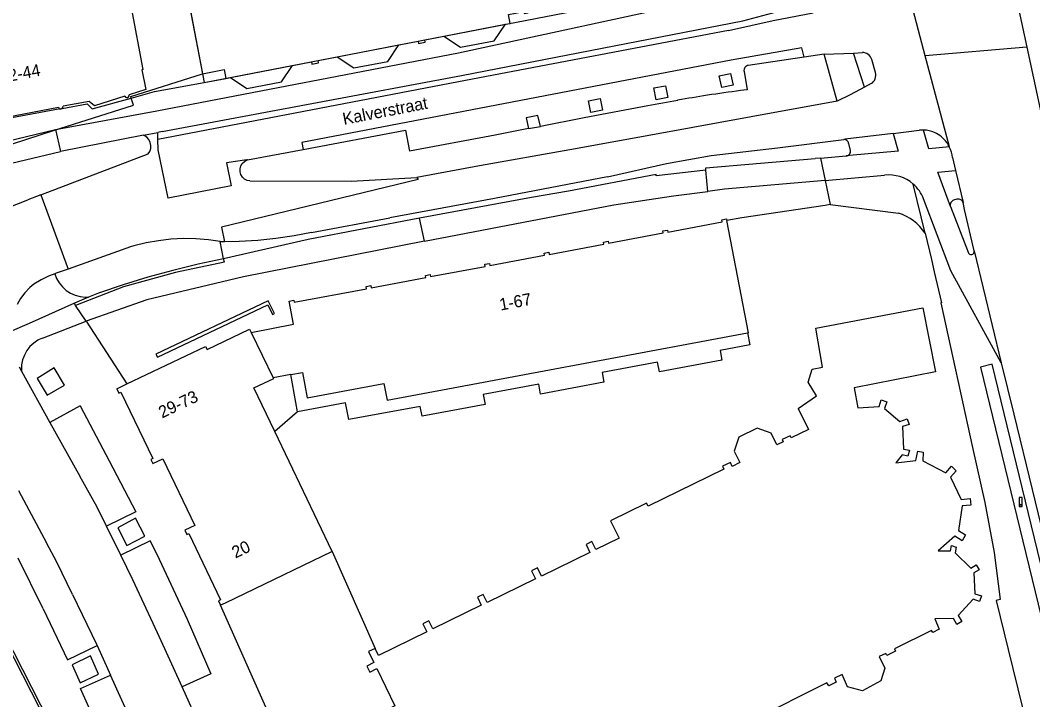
# Model space of a CAD drawing. Extents: x 194485 to 197793, y 468269 to 470822.
# Drawn here: x 194582.3 to 194682.9, y 469363.8 to 469431.3 of the extents above; entities that cross this region are included whole.
import ezdxf

# ---------------------------------------------------------------- set-up
doc = ezdxf.new("R2010")
doc.units = 0
for name, color, linetype in [('BGT begrenzing pand op maaiveld onder overbouw', 7, 'Continuous'), ('BGT grensvlak gebouwinstallatie plus 1', 7, 'Continuous'), ('BGT grensvlak onbegroeid terreindeel', 7, 'Continuous'), ('BGT grensvlak ondersteunend wegdeel', 7, 'Continuous'), ('BGT grensvlak ondersteunend wegdeel LR', 7, 'Continuous'), ('BGT grensvlak pand deel overbouw', 7, 'Continuous'), ('BGT grensvlak pand min 1', 7, 'Continuous'), ('BGT grensvlak pand op maaiveld', 7, 'Continuous'), ('BGT grensvlak pand op maaiveld LR', 7, 'Continuous'), ('BGT grensvlak scheiding', 7, 'Continuous'), ('BGT grensvlak wegdeel', 7, 'Continuous'), ('BGT puntobject paal afsluitpaal', 7, 'Continuous'), ('BGT tekst huisnummerreeks', 7, 'Continuous'), ('BGT tekst openbare ruimte label weg', 7, 'Continuous')]:
    doc.layers.add(name, color=color, linetype=linetype)

msp = doc.modelspace()

# ---------------------------------------------------------------- linework, layer by layer
at = {"layer": 'BGT begrenzing pand op maaiveld onder overbouw'}
for p, q in [((194624.39, 469429.75), (194630.51, 469430.93)), ((194613.78, 469427.7), (194619.9, 469428.88)), ((194603.15, 469425.64), (194609.33, 469426.84))]:
    msp.add_line(p, q, dxfattribs=at)
for points in [[(194598.08, 469438.08), (194599.06, 469432.91), (194600.38, 469426.02)], [(194591.81, 469437.24), (194593.3, 469432.6), (194594.45, 469426.43), (194594.35, 469426.4), (194594.73, 469424.46), (194593.08, 469423.93)], [(194592.65, 469423.8), (194589.64, 469422.82), (194589.12, 469423.27), (194586.52, 469422.78)], [(194579.93, 469421.36), (194579.97, 469421.44), (194579.98, 469421.53), (194586.05, 469422.69)], [(194609.16, 469396.13), (194610.33, 469396.34), (194610.8, 469393.82), (194618.42, 469395.24), (194618.73, 469393.58), (194654.58, 469400.26)], [(194596.56, 469331), (194589.73, 469351.96), (194588.55, 469354.45), (194576.47, 469378.03), (194572.64, 469383.91)]]:
    msp.add_lwpolyline(points, dxfattribs=at)
for centre, radius, start, end in [((194592.86, 469423.86), 0.224, 197.5456, 18.0313), ((194586.28, 469422.74), 0.235, 193.4782, 255.8556), ((194586.28, 469422.75), 0.236, 305.4216, 7.9356), ((194586.28, 469422.75), 0.238, 255.2472, 305.3625)]:
    msp.add_arc(centre, radius, start, end, dxfattribs=at)
at = {"layer": 'BGT grensvlak gebouwinstallatie plus 1'}
msp.add_line((194609.84, 469392.43), (194607.57, 469390.47), dxfattribs=at)
at = {"layer": 'BGT grensvlak onbegroeid terreindeel'}
for points in [[(194651.76, 469425.81), (194652.89, 469426.03), (194653.15, 469424.88), (194652.03, 469424.66), (194651.76, 469425.81)], [(194645.25, 469424.6), (194646.41, 469424.83), (194646.64, 469423.64), (194645.5, 469423.42), (194645.25, 469424.6)], [(194638.76, 469423.34), (194639.93, 469423.56), (194640.15, 469422.4), (194638.99, 469422.16), (194638.76, 469423.34)]]:
    msp.add_lwpolyline(points, dxfattribs=at)
at = {"layer": 'BGT grensvlak ondersteunend wegdeel'}
for p, q in [((194660.22, 469427.67), (194654.63, 469426.85)), ((194632.79, 469420.56), (194633.98, 469420.79)), ((194629.48, 469419.92), (194620.97, 469418.33)), ((194632.79, 469420.56), (194629.48, 469419.92)), ((194602.48, 469407.62), (194602.13, 469409.34))]:
    msp.add_line(p, q, dxfattribs=at)
for points in [[(194654.24, 469426.25), (194654.55, 469424.42), (194653.89, 469424.34)], [(194644.65, 469422.84), (194638.33, 469421.62), (194633.98, 469420.79)], [(194610.38, 469418.5), (194620.57, 469420.42), (194620.97, 469418.33)]]:
    msp.add_lwpolyline(points, dxfattribs=at)
for centre, radius, start, end in [((194654.73, 469426.36), 0.496, 100.8381, 144.651), ((194654.72, 469426.36), 0.491, 144.2107, 193.0588), ((194667.49, 469314.96), 110.22, 98.8213, 100.3798), ((194666.87, 469319.6), 105.54, 97.0651, 98.8742), ((194695.58, 469149.65), 277.89, 99.9355, 100.559)]:
    msp.add_arc(centre, radius, start, end, dxfattribs=at)
at = {"layer": 'BGT grensvlak ondersteunend wegdeel LR'}
msp.add_lwpolyline([(194633.98, 469420.79), (194633.74, 469421.87), (194632.55, 469421.64), (194632.79, 469420.56)], dxfattribs=at)
at = {"layer": 'BGT grensvlak pand deel overbouw'}
for p, q in [((194580.13, 469418.63), (194585.57, 469420.37)), ((194609.84, 469392.43), (194609.16, 469396.13))]:
    msp.add_line(p, q, dxfattribs=at)
for points in [[(194624.39, 469429.75), (194626.03, 469428.64), (194629.4, 469429.29), (194630.51, 469430.93)], [(194613.78, 469427.7), (194615.42, 469426.59), (194618.8, 469427.24), (194619.9, 469428.88)], [(194603.15, 469425.64), (194604.79, 469424.54), (194608.22, 469425.2), (194609.33, 469426.84)], [(194593.29, 469423.6), (194593.25, 469423.76), (194600.38, 469426.02)], [(194585.57, 469420.37), (194593.5, 469422.9), (194593.29, 469423.6)], [(194654.58, 469400.26), (194654.8, 469399.08), (194651.86, 469398.53), (194652.04, 469397.55), (194645.82, 469396.39), (194645.63, 469397.37), (194640.11, 469396.34), (194640.29, 469395.36), (194634, 469394.19), (194633.82, 469395.17), (194628.3, 469394.14), (194628.49, 469393.16), (194622.22, 469391.99), (194622.04, 469392.97), (194614.92, 469391.65), (194614.61, 469393.32), (194609.84, 469392.43)], [(194596.77, 469331.06), (194590.24, 469351.05), (194589.98, 469351.78), (194589.71, 469352.48), (194589.41, 469353.17), (194589.09, 469353.85), (194588.76, 469354.51), (194573.51, 469384.34), (194572.64, 469383.91)]]:
    msp.add_lwpolyline(points, dxfattribs=at)
at = {"layer": 'BGT grensvlak pand min 1'}
msp.add_lwpolyline([(194600.54, 469425.14), (194657.87, 469436.23), (194657.64, 469437.39), (194662.3, 469444.43), (194663.53, 469444.64), (194664.1, 469445.45), (194663.92, 469446.41), (194663.11, 469446.92), (194662.42, 469450.59), (194619.66, 469442.27), (194619.26, 469444.32), (194597.68, 469440.12), (194600.54, 469425.14)], dxfattribs=at)
at = {"layer": 'BGT grensvlak pand op maaiveld'}
for p, q in [((194602.69, 469425.55), (194603.15, 469425.64)), ((194609.16, 469396.13), (194607.42, 469395.81)), ((194591.86, 469394.72), (194592.85, 469395.19)), ((194613.27, 469378.56), (194607.57, 469390.47)), ((194613.27, 469378.56), (194602.63, 469373.43)), ((194602.63, 469373.43), (194602.18, 469373.21)), ((194617.54, 469368.91), (194616.88, 469368.6))]:
    msp.add_line(p, q, dxfattribs=at)
for points in [[(194630.51, 469430.93), (194630.97, 469431.02), (194630.8, 469431.91), (194631.51, 469432.04), (194632.32, 469432.2), (194632.36, 469431.99), (194632.75, 469432.06), (194632.71, 469432.28), (194635.69, 469432.86), (194635.73, 469432.64), (194636.11, 469432.72), (194636.07, 469432.93), (194636.46, 469433.01), (194636.51, 469432.79), (194636.89, 469432.87), (194636.85, 469433.09), (194637.33, 469433.18), (194637.88, 469433.29), (194638.05, 469432.39), (194638.55, 469432.49)], [(194619.9, 469428.88), (194621.82, 469429.25), (194621.86, 469429.03), (194622.52, 469429.16), (194622.48, 469429.38), (194624.39, 469429.75)], [(194609.33, 469426.84), (194611.21, 469427.2), (194611.25, 469426.98), (194611.91, 469427.1), (194611.87, 469427.33), (194613.78, 469427.7)], [(194600.38, 469426.02), (194600.39, 469426.02), (194602.52, 469426.44), (194602.69, 469425.55)], [(194605.21, 469400.3), (194609.42, 469401.15), (194608.99, 469403.43), (194609.46, 469403.52), (194609.49, 469403.31), (194616.7, 469404.66), (194616.66, 469404.87), (194617.12, 469404.96), (194617.16, 469404.75), (194622.6, 469405.77), (194622.56, 469405.98), (194623.02, 469406.06), (194623.06, 469405.86), (194628.49, 469406.88), (194628.46, 469407.08), (194628.92, 469407.17), (194628.96, 469406.96), (194634.39, 469407.98), (194634.35, 469408.19), (194634.81, 469408.28), (194634.85, 469408.07), (194640.29, 469409.09), (194640.25, 469409.29), (194640.71, 469409.38), (194640.75, 469409.17), (194646.18, 469410.2), (194646.15, 469410.4), (194646.61, 469410.49), (194646.65, 469410.28), (194652.07, 469411.3), (194652.03, 469411.51), (194652.49, 469411.59), (194652.53, 469411.42)], [(194654.58, 469400.26), (194654.67, 469400.28), (194652.53, 469411.42)], [(194659.62, 469392.76), (194661.43, 469394.02), (194660.62, 469395.36), (194661.01, 469396.67), (194662.04, 469396.87), (194661.37, 469400.74), (194672.02, 469402.76), (194673.27, 469396.39), (194665.18, 469394.82), (194665.55, 469392.82), (194667.68, 469392.95), (194667.87, 469393.63), (194668.43, 469393.43), (194668.21, 469392.75), (194669.73, 469391.48), (194670.44, 469391.73), (194670.66, 469391.16), (194670, 469390.96), (194670.09, 469388.73), (194670.69, 469388.61), (194670.51, 469388.02), (194669.95, 469388.15), (194669.32, 469387.36), (194671.31, 469387.59), (194671.52, 469388.51), (194672.05, 469388.41), (194672, 469387.55), (194674.31, 469386.37), (194674.86, 469387.03), (194675.32, 469386.57), (194674.76, 469385.93), (194675.84, 469383.72), (194676.71, 469383.83), (194676.78, 469383.15), (194675.94, 469383.09), (194675.55, 469380.64), (194676.25, 469380.2), (194675.93, 469379.62), (194675.18, 469380.08), (194673.54, 469378.61), (194674.76, 469378.6), (194674.86, 469379.14), (194675.34, 469378.99), (194675.24, 469378.42), (194676.8, 469376.89), (194677.32, 469377.23), (194677.62, 469376.74), (194677.1, 469376.43), (194677.18, 469374.34), (194677.86, 469374.14), (194677.64, 469373.59), (194677.03, 469373.8), (194675.54, 469372.19), (194675.89, 469371.59), (194675.4, 469371.29), (194675.05, 469371.9), (194673.2, 469371.87), (194673.65, 469370.84), (194673, 469370.49), (194672.86, 469370.69), (194669.18, 469368.87), (194669.29, 469368.65), (194668.45, 469368.23), (194668.32, 469368.4), (194667.67, 469368.12), (194668.22, 469366.95), (194667.83, 469365.69), (194666, 469364.7), (194664.53, 469365.1), (194663.98, 469366.34), (194663.23, 469365.97), (194663.38, 469365.55), (194662.67, 469365.19), (194662.46, 469365.49), (194655.08, 469361.8)], [(194592.85, 469395.19), (194600.69, 469398.92), (194600.83, 469398.63), (194605.05, 469400.64), (194605.21, 469400.3)], [(194607.57, 469390.47), (194605.49, 469394.82), (194607.46, 469395.74), (194607.42, 469395.81)], [(194591.86, 469394.72), (194592.07, 469394.29), (194592.26, 469394.39), (194595.43, 469387.79), (194595.23, 469387.69), (194595.43, 469387.28), (194596.43, 469387.76), (194599.61, 469381.14), (194598.61, 469380.66), (194598.81, 469380.24), (194599.01, 469380.34), (194602.18, 469373.73), (194601.98, 469373.64), (194602.18, 469373.21)], [(194659.62, 469392.76), (194660.66, 469390.67), (194658.91, 469389.84), (194658.82, 469390.04), (194658.02, 469389.66), (194658.12, 469389.46), (194657.5, 469389.16), (194656.93, 469390.3), (194655.55, 469390.79), (194653.73, 469389.91), (194653.24, 469388.51), (194653.8, 469387.38), (194653.06, 469387), (194652.87, 469387.4), (194652.08, 469387.02), (194652.22, 469386.72), (194644.69, 469383.06), (194644.54, 469383.36), (194640.94, 469381.61), (194641.82, 469379.87), (194639.5, 469378.74), (194639.11, 469379.54), (194638.52, 469379.25), (194638.9, 469378.45), (194634.08, 469376.11), (194633.7, 469376.91), (194633.1, 469376.62), (194633.49, 469375.82), (194628.69, 469373.49), (194628.3, 469374.29), (194627.71, 469374), (194628.1, 469373.2), (194623.29, 469370.86), (194622.9, 469371.66), (194622.3, 469371.37), (194622.69, 469370.57), (194617.87, 469368.22), (194617.54, 469368.91)], [(194616.88, 469368.6), (194617.41, 469367.51), (194616.73, 469367.17), (194617.01, 469366.57), (194617.71, 469366.91), (194619.51, 469363.2), (194618.63, 469362.77), (194618.93, 469362.13), (194619.82, 469362.56), (194620.83, 469360.49)]]:
    msp.add_lwpolyline(points, dxfattribs=at)
at = {"layer": 'BGT grensvlak pand op maaiveld LR'}
msp.add_line((194605.21, 469400.3), (194607.42, 469395.81), dxfattribs=at)
at = {"layer": 'BGT grensvlak scheiding'}
msp.add_lwpolyline([(194607.53, 469402.19), (194606.91, 469403.45), (194595.75, 469398.14), (194595.89, 469397.84), (194606.86, 469403.06), (194607.33, 469402.09), (194607.53, 469402.19)], dxfattribs=at)
at = {"layer": 'BGT grensvlak wegdeel'}
for p, q in [((194679.73, 469440.75), (194682.36, 469428.64)), ((194672.25, 469427.78), (194670.03, 469436.18)), ((194625.83, 469428.08), (194650.65, 469433.49)), ((194626.12, 469425.85), (194654.11, 469431.28)), ((194652.69, 469430.3), (194626.53, 469425.36)), ((194595.85, 469422.34), (194625.83, 469428.08)), ((194659.98, 469428.6), (194652.96, 469427.35)), ((194660.22, 469427.67), (194659.98, 469428.6)), ((194662.2, 469427.96), (194660.22, 469427.67)), ((194662.2, 469427.96), (194665.12, 469428.07)), ((194663.48, 469423.29), (194662.2, 469427.96)), ((194665.12, 469428.07), (194666.01, 469428.13)), ((194666.22, 469424.67), (194665.12, 469428.07)), ((194682.36, 469428.64), (194672.25, 469427.78)), ((194674.65, 469418.74), (194672.25, 469427.78)), ((194682.36, 469428.64), (194685.12, 469415.87)), ((194652.96, 469427.35), (194610.25, 469419.18)), ((194667.31, 469426.15), (194666.93, 469427.42)), ((194596.35, 469420.27), (194626.12, 469425.85)), ((194626.53, 469425.36), (194595.94, 469419.49)), ((194666.88, 469425.04), (194666.22, 469424.67)), ((194663.48, 469423.29), (194654.95, 469421.73)), ((194586.22, 469422.52), (194579.93, 469421.36)), ((194585.76, 469420.46), (194595.85, 469422.34)), ((194654.95, 469421.73), (194646.07, 469420.12)), ((194577.52, 469418.49), (194585.76, 469420.46)), ((194585.76, 469420.46), (194586.26, 469418.28)), ((194594.51, 469419.91), (194586.26, 469418.28)), ((194594.51, 469419.91), (194595.92, 469420.19)), ((194596.35, 469420.27), (194595.92, 469420.19)), ((194595.94, 469419.49), (194595.92, 469420.19)), ((194646.07, 469420.12), (194636.9, 469418.46)), ((194669.06, 469420.08), (194671.66, 469420.4)), ((194610.25, 469419.18), (194610.38, 469418.5)), ((194664.83, 469418.4), (194664.64, 469419.1)), ((194579.49, 469416.7), (194586.26, 469418.28)), ((194584.3, 469413.99), (194594.96, 469418.05)), ((194604.85, 469417.46), (194610.38, 469418.5)), ((194636.9, 469418.46), (194627.92, 469416.85)), ((194661.84, 469417.64), (194661.32, 469417.59)), ((194661.84, 469417.64), (194664.39, 469417.85)), ((194661.84, 469417.64), (194662.31, 469415.42)), ((194674.96, 469417.69), (194675.26, 469416.39)), ((194604.8, 469417.45), (194604.78, 469417.45)), ((194604.85, 469417.46), (194604.8, 469417.45)), ((194627.92, 469416.85), (194621.7, 469415.72)), ((194615.15, 469415.35), (194621.7, 469415.72)), ((194621.7, 469415.72), (194621.81, 469415.5)), ((194640.64, 469415.78), (194629.41, 469413.63)), ((194645.49, 469416.02), (194636.78, 469414.34)), ((194645.51, 469415.87), (194645.49, 469416.02)), ((194650.45, 469416.45), (194645.51, 469415.87)), ((194650.63, 469414.33), (194650.45, 469416.45)), ((194662.31, 469415.42), (194668.21, 469415.94)), ((194675.26, 469416.39), (194676.01, 469413.21)), ((194621.81, 469415.5), (194602.28, 469410.76)), ((194605.09, 469415.36), (194615.15, 469415.35)), ((194662.31, 469415.42), (194662.81, 469413.02)), ((194672.24, 469410.17), (194671.06, 469415.06)), ((194584.3, 469413.99), (194583.01, 469413.48)), ((194584.3, 469413.99), (194587.02, 469406.61)), ((194629.41, 469413.63), (194619.02, 469411.7)), ((194633.1, 469413.71), (194621.97, 469411.67)), ((194636.78, 469414.34), (194633.1, 469413.71)), ((194641.3, 469412.99), (194647.22, 469413.89)), ((194647.22, 469413.89), (194650.63, 469414.33)), ((194581.16, 469412.77), (194583.01, 469413.48)), ((194622.44, 469409.39), (194641.3, 469412.99)), ((194662.81, 469413.02), (194662.3, 469412.94)), ((194662.81, 469413.02), (194669.59, 469412.17)), ((194674.77, 469412.81), (194676.51, 469408.29)), ((194675.4, 469413.54), (194675.08, 469413.46)), ((194621.97, 469411.67), (194610.88, 469409.55)), ((194611.22, 469410.23), (194619.02, 469411.7)), ((194622.44, 469409.39), (194621.97, 469411.67)), ((194602.28, 469410.76), (194602.58, 469409.33)), ((194610.88, 469409.55), (194602.48, 469407.62)), ((194593.21, 469408.82), (194587.02, 469406.61)), ((194602.55, 469407.29), (194602.48, 469407.62)), ((194677.12, 469408.41), (194679.81, 469397.28)), ((194587.02, 469406.61), (194585.84, 469406.21)), ((194585.84, 469406.21), (194585.68, 469406.15)), ((194589.03, 469403.83), (194587.64, 469403.21)), ((194587.64, 469403.21), (194583.14, 469401.21)), ((194587.74, 469402.99), (194587.64, 469403.21)), ((194588.81, 469401.42), (194587.74, 469402.99)), ((194583.14, 469401.21), (194581.22, 469400.37)), ((194584.47, 469399.76), (194588.81, 469401.42)), ((194588.81, 469401.42), (194592.85, 469395.19)), ((194584.47, 469399.76), (194584.13, 469399.6)), ((194582.14, 469396.9), (194582.38, 469396.47)), ((194582.38, 469396.47), (194585.21, 469391.35)), ((194588.21, 469393.02), (194585.21, 469391.35)), ((194588.21, 469393.02), (194591.08, 469387.56)), ((194585.21, 469391.35), (194588.18, 469386.03)), ((194591.08, 469387.56), (194593.74, 469382.5)), ((194582.09, 469384.6), (194584.87, 469379.4)), ((194593.74, 469382.5), (194590.83, 469381.06)), ((194592.24, 469378.18), (194590.83, 469381.06)), ((194595.16, 469379.61), (194592.24, 469378.18)), ((194595.16, 469379.61), (194596.07, 469377.78)), ((194613.27, 469378.56), (194617.54, 469368.91)), ((194584.53, 469372.84), (194582.04, 469377.88)), ((194596.07, 469377.78), (194598.85, 469371.84)), ((194584.53, 469372.84), (194586.94, 469367.79)), ((194606.95, 469362.47), (194602.18, 469373.21)), ((194598.85, 469371.84), (194601.22, 469366.39)), ((194586.94, 469367.79), (194589.91, 469369.2)), ((194589.91, 469369.2), (194591.24, 469366.27)), ((194588.26, 469364.92), (194591.24, 469366.27)), ((194593.32, 469361.66), (194591.24, 469366.27)), ((194601.22, 469366.39), (194598.35, 469365.1)), ((194590.31, 469360.32), (194588.26, 469364.92))]:
    msp.add_line(p, q, dxfattribs=at)
for points in [[(194652.69, 469430.3), (194657.12, 469431.31), (194661.1, 469432.08)], [(194654.11, 469431.28), (194657.09, 469432.07), (194657.46, 469432.19), (194658.22, 469432.51)], [(194593.29, 469423.6), (194595.61, 469424.24), (194600.54, 469425.16), (194602.69, 469425.55)], [(194666.22, 469424.67), (194664.78, 469423.92), (194663.48, 469423.29)], [(194586.42, 469422.55), (194588.92, 469423.01), (194589.39, 469422.53), (194593.29, 469423.6)], [(194594.96, 469418.05), (194595.13, 469418.3), (194595.23, 469418.59), (194595.24, 469418.9), (194595.18, 469419.2), (194595.05, 469419.47), (194594.85, 469419.7), (194594.59, 469419.87), (194594.51, 469419.91)], [(194669.06, 469420.08), (194664.29, 469419.5), (194664.16, 469419.48)], [(194669.06, 469420.08), (194669.55, 469418.31), (194664.71, 469417.88), (194664.39, 469417.85)], [(194674.65, 469418.74), (194672.62, 469418.57), (194672.09, 469420.42)], [(194604.78, 469417.45), (194602.76, 469417.17), (194603.22, 469414.89), (194596.97, 469413.67), (194595.96, 469418.44), (194595.94, 469419.49)], [(194640.64, 469415.78), (194646.51, 469417.1), (194650.95, 469417.88), (194657.57, 469418.67), (194664.16, 469419.48)], [(194650.45, 469416.45), (194650.44, 469416.62), (194650.45, 469416.66), (194661.32, 469417.59)], [(194605.09, 469415.36), (194604.83, 469415.41), (194604.57, 469415.54), (194604.35, 469415.74), (194604.2, 469415.99), (194604.11, 469416.27), (194604.11, 469416.56), (194604.18, 469416.85), (194604.33, 469417.1), (194604.54, 469417.31), (194604.8, 469417.45)], [(194674.77, 469412.81), (194673.51, 469416.23), (194675.26, 469416.39)], [(194662.31, 469415.42), (194652.28, 469414.54), (194650.63, 469414.33)], [(194679.81, 469397.28), (194674.8, 469406.45), (194672.09, 469413.58)], [(194662.3, 469412.94), (194654, 469411.69), (194652.53, 469411.42)], [(194677.12, 469408.41), (194676.17, 469412.53), (194676.01, 469413.21)], [(194602.13, 469409.34), (194600.98, 469409.51), (194599.73, 469409.61), (194598.48, 469409.63), (194597.24, 469409.57), (194596, 469409.43), (194594.77, 469409.21), (194593.56, 469408.92), (194593.21, 469408.82)], [(194611.22, 469410.23), (194609.49, 469409.9), (194607.68, 469409.64), (194605.87, 469409.46), (194604.04, 469409.35), (194602.58, 469409.33)], [(194672.24, 469410.17), (194672.86, 469407.55), (194673.14, 469406.34), (194673.88, 469403.27), (194673.81, 469403.26), (194676.96, 469388.89), (194678.18, 469383.4), (194679.12, 469378.46), (194679.72, 469373.77), (194679.32, 469373.69), (194680.51, 469368.82), (194681.93, 469363.03), (194682.59, 469360.34), (194683.82, 469355.41), (194684.14, 469354.14), (194686.37, 469345.19), (194686.42, 469345.02), (194687.64, 469340.08), (194689.49, 469340.55), (194692.07, 469330.04), (194690.73, 469329.71), (194691.8, 469325.02)], [(194622.44, 469409.39), (194604.45, 469405.85), (194594.83, 469403.55), (194588.81, 469401.42)], [(194602.58, 469409.33), (194602.21, 469409.33), (194602.13, 469409.34)], [(194602.48, 469407.62), (194599.95, 469407.09), (194597.44, 469406.48), (194594.95, 469405.79), (194592.48, 469405.03), (194590.04, 469404.2), (194589.03, 469403.83)], [(194602.55, 469407.29), (194597.7, 469406.26), (194592.53, 469404.83), (194587.74, 469402.99)], [(194585.68, 469406.15), (194585.06, 469405.91), (194584.32, 469405.54), (194583.62, 469405.1), (194583.19, 469404.78), (194582.7, 469404.26), (194582.27, 469403.69), (194581.93, 469403.1)], [(194585.68, 469406.15), (194585.86, 469405.68), (194586.11, 469405.23), (194586.44, 469404.84), (194586.82, 469404.49), (194587.25, 469404.22), (194587.71, 469404.01), (194588.21, 469403.87), (194588.72, 469403.82), (194589.03, 469403.83)], [(194584.13, 469399.6), (194584.01, 469399.54), (194583.59, 469399.26), (194583.22, 469398.92), (194582.9, 469398.52), (194582.66, 469398.07), (194582.48, 469397.6), (194582.39, 469397.1), (194582.37, 469396.59), (194582.38, 469396.47)], [(194583.92, 469395.75), (194584.93, 469394.07), (194586.65, 469395.09), (194585.64, 469396.78), (194583.92, 469395.75)], [(194684.07, 469370.88), (194685.25, 469371.16), (194678.91, 469397.15), (194677.74, 469396.87), (194684.07, 469370.88)], [(194679.81, 469397.28), (194681.06, 469392.18), (194684.71, 469377.22), (194686.2, 469371.21), (194688.05, 469363.46), (194688.33, 469362.29), (194688.88, 469360.12)], [(194590.83, 469381.06), (194589.89, 469382.95), (194588.18, 469386.03)], [(194591.95, 469380.91), (194592.85, 469379.15), (194594.65, 469380.07), (194593.72, 469381.86), (194591.95, 469380.91)], [(194587.46, 469374.26), (194585.89, 469377.49), (194584.87, 469379.4)], [(194595.9, 469370.47), (194593.44, 469375.74), (194592.24, 469378.18)], [(194587.46, 469374.26), (194589.84, 469369.35), (194589.91, 469369.2)], [(194598.35, 469365.1), (194596.81, 469368.52), (194595.9, 469370.47)], [(194587.4, 469367.29), (194588.21, 469365.51), (194590.05, 469366.36), (194589.23, 469368.19), (194587.4, 469367.29)], [(194601.87, 469356.91), (194600.11, 469361.18), (194598.35, 469365.1)]]:
    msp.add_lwpolyline(points, dxfattribs=at)
for centre, radius, start, end in [((194665.99, 469427.15), 0.978, 53.461, 88.9392), ((194665.99, 469427.14), 0.988, 16.51, 53.4591), ((194666.35, 469425.89), 0.995, 337.287, 15.2733), ((194666.35, 469425.88), 0.994, 301.8977, 337.3516), ((194671.99, 469417.52), 2.9, 87.8749, 96.387), ((194671.98, 469417.47), 2.95, 66.1037, 87.8221), ((194672, 469417.5), 2.92, 35.0805, 66.0979), ((194664.16, 469418.99), 0.49, 49.0215, 89.3903), ((194664.15, 469418.98), 0.5, 13.711, 49.0586), ((194671.94, 469417.38), 3.03, 26.7087, 36.2686), ((194671.89, 469417.34), 3.09, 6.4077, 26.9809), ((194664.33, 469418.35), 0.498, 276.7062, 318.8556), ((194664.33, 469418.35), 0.5, 318.7236, 5.5013), ((194668.64, 469412.27), 3.69, 49.0743, 96.6127), ((194668.64, 469412.27), 3.69, 20.7726, 49.0397), ((194675.29, 469412.96), 0.553, 151.427, 173.7371), ((194675.26, 469412.97), 0.521, 174.6389, 198.2787), ((194675.3, 469412.94), 0.568, 131.818, 149.9632), ((194675.25, 469412.99), 0.503, 110.5835, 131.1249), ((194675.54, 469413.09), 0.475, 82.054, 107.3359), ((194675.55, 469413.09), 0.474, 57.0719, 82.3967), ((194675.53, 469413.06), 0.5, 34.8503, 56.8472), ((194675.56, 469413.08), 0.467, 14.9478, 34.6526), ((194668.14, 469407.5), 4.89, 32.9824, 72.6349), ((194676.81, 469408.36), 0.312, 194.0934, 282.898), ((194676.81, 469408.36), 0.312, 282.8635, 9.6079)]:
    msp.add_arc(centre, radius, start, end, dxfattribs=at)
at = {"layer": 'BGT puntobject paal afsluitpaal'}
for points in [[(194681.88, 469383.92), (194681.58, 469383.92), (194681.58, 469383.02), (194681.73, 469383.02)], [(194681.73, 469383.02), (194681.88, 469383.02), (194681.88, 469383.92)]]:
    msp.add_lwpolyline(points, dxfattribs=at)
for start, end in [(0, 180), (0, 180), (180, 0), (180, 270), (270, 0)]:
    msp.add_arc((194681.73, 469383.11), 0.1, start, end, dxfattribs=at)

# ---------------------------------------------------------------- texts
at = {"layer": 'BGT tekst huisnummerreeks'}
for s, rotation, p in [('22-44', 10.8, (194580.31, 469425.06)), ('1-67', 10.6, (194630.02, 469402.48)), ('29-73', 25.5, (194596.36, 469391.76)), ('20', 25.6, (194603.65, 469377.84))]:
    msp.add_text(s, height=1.2, rotation=rotation, dxfattribs=at).set_placement(p)
at = {"layer": 'BGT tekst openbare ruimte label weg'}
msp.add_text('Kalverstraat', height=1.2, rotation=11, dxfattribs=at).set_placement((194614.44, 469420.93))

doc.saveas('drawing.dxf')
